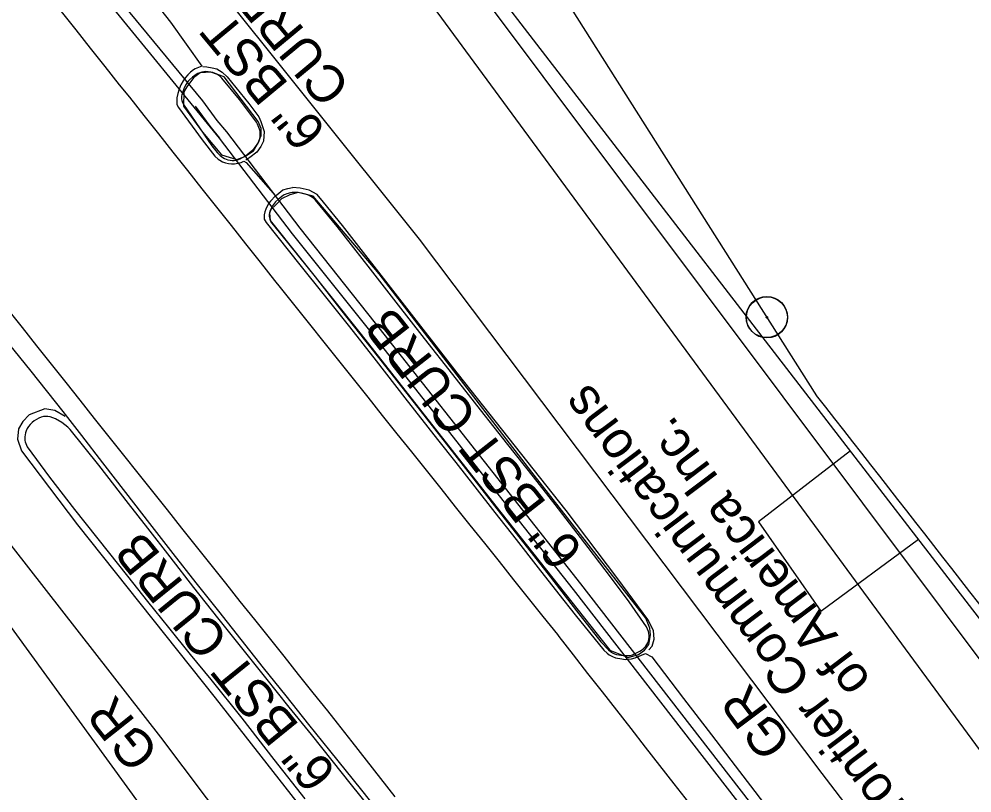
# Model space of a CAD drawing. Extents: x 472260 to 482161, y 489063 to 507124.
# Drawn here: x 474009.6 to 474111.5, y 505718.6 to 505801.3 of the extents above; entities that cross this region are included whole.
import ezdxf

# ---------------------------------------------------------------- set-up
doc = ezdxf.new("R2010")
doc.units = 0
for name, color, linetype in [('Exist Horizontal Alignment Point', 7, 'Continuous'), ('Exist Structure Minor Drop Inlet Cogo Comment', 7, 'Continuous'), ('Exist Structure Minor Drop Inlet Cogo Elevation', 7, 'Continuous'), ('Exist Structure Minor Pipes CMP 66 Inch Cogo Point CELL', 7, 'Continuous'), ('Exist Utilities Water Meter CELL', 7, 'Continuous'), ('Prop Drainage Structure Box Number Symbol CELL', 7, 'Continuous'), ('Prop Drainage Structure Catch Basin Convert From Junction Box Label', 7, 'Continuous'), ('Prop Drainage Structure Drop Inlet Grate 2 Narrow Slots and Sag Grates 840 24 CELL', 7, 'Continuous'), ('Prop Drainage Structure Junction Box with Manhole TB Label', 7, 'Continuous'), ('Prop Drainage Structure Pipe CSP 60in Label', 7, 'Continuous'), ('Prop Drainage Structure Pipe RCP 18in Class III', 7, 'Continuous'), ('Prop Drainage Structure Pipe Stub Out CELL', 7, 'Continuous'), ('Prop Drainage Structure Pipe Welded Steel 42in Label', 7, 'Continuous'), ('Prop Earthen Structure False Sump CELL', 7, 'Continuous'), ('Prop Earthen Structure False Sump Label', 7, 'Continuous'), ('Prop SS Fill Line', 7, 'Continuous')]:
    doc.layers.add(name, color=color, linetype=linetype)

msp = doc.modelspace()

# ---------------------------------------------------------------- linework, layer by layer
at = {"layer": 'Exist Horizontal Alignment Point'}
msp.add_lwpolyline([(474098.46, 505755.17), (474088.65, 505747.59), (474095.3, 505738.05), (474105.73, 505745.73)], dxfattribs=at)
at = {"layer": 'Exist Structure Minor Drop Inlet Cogo Comment'}
for centre, radius in [((474089.53, 505769.48), 2.2), ((474089.54, 505769.44), 2.2), ((474089.53, 505769.48), 0.0707), ((474089.54, 505769.44), 0.0707)]:
    msp.add_circle(centre, radius, dxfattribs=at)
at = {"layer": 'Exist Structure Minor Drop Inlet Cogo Elevation'}
msp.add_line((474019.92, 505879.38), (474094.85, 505761.07), dxfattribs=at)
for radius, end in [(9094.05, 38.70549), (9194.05, 38.079327)]:
    msp.add_arc((466857.69, 500090.63), radius, 37.455153, end, dxfattribs=at)
at = {"layer": 'Exist Structure Minor Pipes CMP 66 Inch Cogo Point CELL'}
msp.add_lwpolyline([(474278.58, 505374.8), (474242.99, 505435.07), (474225.31, 505460.98), (474207.4, 505482.48), (474179.47, 505519.77), (474165.39, 505540.76), (474155.52, 505555.18), (474150.72, 505562.5), (474129.42, 505592.08), (474109.73, 505619.28), (474092.34, 505642.57), (474066.77, 505672.84), (474039.3, 505705.23), (474024.73, 505724.57), (473994.86, 505762.88), (473960.5, 505802.78), (473941.72, 505822.58), (473927.58, 505838.59), (473921.44, 505846.02), (473887.79, 505882.78)], dxfattribs=at)
at = {"layer": 'Exist Utilities Water Meter CELL'}
for points in [[(474381.37, 505310.5), (474291.41, 505479.61), (474133.98, 505703.96), (474005.76, 505875.11), (474005.76, 505875.11)], [(474501.91, 504874.63), (474486.82, 505012.65), (474381.37, 505310.5), (474319.34, 505287.05), (474214.67, 505460.4), (474099.38, 505611.49), (473990.81, 505760.98)]]:
    msp.add_lwpolyline(points, dxfattribs=at)
at = {"layer": 'Prop Drainage Structure Box Number Symbol CELL'}
for points in [[(474033.16, 505792.74), (474031.27, 505795.02), (474031.04, 505795.23), (474030.8, 505795.41), (474030.66, 505795.49), (474030.49, 505795.56), (474030.29, 505795.62), (474030.05, 505795.67), (474029.8, 505795.71), (474029.57, 505795.72), (474029.34, 505795.7), (474029.12, 505795.66), (474028.91, 505795.6), (474028.71, 505795.51), (474028.51, 505795.4), (474028.12, 505795.11), (474027.8, 505794.83), (474027.68, 505794.69), (474027.56, 505794.54), (474027.45, 505794.37), (474027.25, 505793.97), (474027.09, 505793.57), (474026.99, 505793.24), (474026.97, 505793.09), (474026.96, 505792.93), (474026.97, 505792.78), (474027, 505792.62), (474027.05, 505792.43), (474027.16, 505792.2), (474030.21, 505787.79), (474030.77, 505787.08), (474031.08, 505786.76), (474031.38, 505786.52), (474031.54, 505786.43), (474031.72, 505786.35), (474031.92, 505786.29), (474032.15, 505786.25), (474032.38, 505786.23), (474032.59, 505786.23), (474032.77, 505786.24), (474032.93, 505786.28), (474033.22, 505786.39), (474033.49, 505786.52), (474033.8, 505786.72), (474034.57, 505787.36), (474034.71, 505787.5), (474035.07, 505787.98), (474035.21, 505788.21), (474035.26, 505788.32), (474035.31, 505788.43), (474035.33, 505788.55), (474035.37, 505788.78), (474035.38, 505789.02), (474035.37, 505789.25), (474035.35, 505789.36), (474035.3, 505789.57), (474035.08, 505790.1), (474034.96, 505790.33)], [(474060.68, 505748.99), (474062.78, 505746.3), (474066.4, 505741.66), (474069.18, 505738.08), (474071.8, 505734.77), (474072.61, 505733.9), (474072.83, 505733.72), (474073.04, 505733.58), (474073.25, 505733.48), (474073.46, 505733.41), (474073.91, 505733.33), (474074.39, 505733.28), (474074.65, 505733.28), (474074.91, 505733.31), (474075.18, 505733.38), (474075.46, 505733.49), (474075.95, 505733.74), (474076.15, 505733.87), (474076.32, 505734.01), (474076.47, 505734.15), (474076.6, 505734.3), (474076.71, 505734.47), (474076.81, 505734.65), (474076.88, 505734.83), (474076.93, 505735.03), (474076.96, 505735.23), (474076.96, 505735.43), (474076.93, 505735.65), (474076.87, 505735.87), (474076.78, 505736.11), (474076.66, 505736.37), (474074.8, 505739.04), (474072.92, 505741.57), (474070.44, 505744.84), (474066.91, 505749.42), (474064.57, 505752.4), (474061.85, 505755.85), (474058.92, 505759.57), (474055.95, 505763.35), (474052.94, 505767.19), (474049.9, 505771.08), (474047.15, 505774.6), (474043.59, 505779.16), (474041.29, 505781.98), (474041.12, 505782.14), (474040.95, 505782.27), (474040.78, 505782.38), (474040.59, 505782.48), (474040.41, 505782.56), (474040.21, 505782.63), (474039.8, 505782.73), (474039.4, 505782.78), (474039, 505782.8), (474038.8, 505782.78), (474038.6, 505782.75), (474038.21, 505782.65), (474038.05, 505782.59), (474037.92, 505782.53), (474037.83, 505782.47), (474037.33, 505782.08), (474037.02, 505781.81), (474036.9, 505781.66), (474036.7, 505781.38), (474036.54, 505781.08), (474036.41, 505780.79), (474036.37, 505780.66), (474036.35, 505780.54), (474036.34, 505780.44), (474036.34, 505780.26), (474036.36, 505780.09), (474036.4, 505779.93), (474036.46, 505779.76), (474036.49, 505779.67), (474036.54, 505779.59), (474036.6, 505779.5), (474037.55, 505778.36), (474041.24, 505773.77), (474044.11, 505770.12), (474047.87, 505765.34), (474051.82, 505760.3), (474055.27, 505755.9), (474058.22, 505752.13)]]:
    msp.add_lwpolyline(points, close=True, dxfattribs=at)
for points in [[(474027.18, 505792.03), (474029.19, 505789.26), (474031.24, 505786.81), (474032.88, 505786.31), (474033.71, 505786.63), (474034.64, 505787.26), (474035.13, 505788.05), (474035.48, 505788.9), (474035.47, 505789.63), (474035.16, 505790.37), (474031.51, 505795.16), (474030.11, 505795.66), (474028.95, 505795.58), (474028.25, 505795.04), (474027.51, 505794.1), (474027.2, 505793.57), (474027.18, 505792.03)], [(474046.91, 505717.26), (474045.14, 505719.48), (474043.06, 505722.07), (474040.85, 505724.83), (474038.48, 505727.77), (474035.98, 505730.89), (474033.41, 505734.1), (474030.85, 505737.33), (474028.29, 505740.57), (474025.75, 505743.84), (474023.37, 505746.9), (474021.3, 505749.56), (474018.13, 505753.64), (474015.06, 505757.46), (474014.79, 505757.72), (474014.5, 505757.97), (474014.18, 505758.2), (474013.5, 505758.59), (474013.19, 505758.72), (474012.91, 505758.81), (474012.67, 505758.86), (474012.44, 505758.86), (474012.2, 505758.83), (474011.95, 505758.77), (474011.7, 505758.67), (474011.45, 505758.54), (474011.22, 505758.39), (474010.99, 505758.21), (474010.78, 505758), (474010.6, 505757.78), (474010.45, 505757.56), (474010.34, 505757.33), (474010.27, 505757.1), (474010.23, 505756.87), (474010.2, 505756.66), (474010.2, 505756.46), (474010.22, 505756.29), (474010.26, 505756.12), (474010.31, 505755.95), (474010.38, 505755.78), (474010.46, 505755.61), (474012.85, 505752.36), (474015.51, 505748.92), (474019.1, 505744.36), (474021.17, 505741.76), (474023.33, 505739.07), (474025.57, 505736.29), (474027.9, 505733.41), (474030.1, 505730.71), (474033.4, 505726.59), (474036.84, 505722.18), (474040.14, 505717.98)]]:
    msp.add_lwpolyline(points, dxfattribs=at)
at = {"layer": 'Prop Drainage Structure Catch Basin Convert From Junction Box Label'}
for p, q in [((474029.23, 505792.61), (474001.21, 505826.61)), ((474031.03, 505788.62), (474000.43, 505825.99)), ((474038.84, 505778.37), (474031.03, 505788.62)), ((474039.63, 505778.98), (474031.79, 505789.27)), ((474097.1, 505705.53), (474069.66, 505740.97)), ((474096.31, 505704.92), (474068.87, 505740.36))]:
    msp.add_line(p, q, dxfattribs=at)
for points in [[(474028.42, 505792.02), (474029.98, 505789.88), (474031.03, 505788.62)], [(474031.79, 505789.27), (474030.76, 505790.49), (474029.23, 505792.61)], [(474068.87, 505740.36), (474061.34, 505749.87), (474046.93, 505768.22), (474038.84, 505778.37)], [(474069.66, 505740.97), (474062.13, 505750.49), (474047.71, 505768.84), (474039.63, 505778.98)]]:
    msp.add_lwpolyline(points, dxfattribs=at)
at = {"layer": 'Prop Drainage Structure Drop Inlet Grate 2 Narrow Slots and Sag Grates 840 24 CELL'}
for points in [[(474081.18, 505717.59), (474079.64, 505719.56), (474078.11, 505721.53), (474076.57, 505723.5), (474075.03, 505725.47), (474073.49, 505727.44), (474071.95, 505729.41), (474070.41, 505731.38), (474068.87, 505733.35), (474067.33, 505735.32), (474067.18, 505735.52), (474065.62, 505737.47), (474064.06, 505739.43), (474062.5, 505741.38), (474060.94, 505743.33), (474059.38, 505745.29), (474057.82, 505747.24), (474056.26, 505749.19), (474054.7, 505751.15), (474053.14, 505753.1), (474051.58, 505755.05), (474050.02, 505757.01), (474048.46, 505758.96), (474046.9, 505760.92), (474045.34, 505762.87), (474043.78, 505764.82), (474042.22, 505766.78), (474040.66, 505768.73), (474039.1, 505770.68), (474037.54, 505772.64), (474036.95, 505773.38), (474035.4, 505775.34), (474033.84, 505777.3), (474032.29, 505779.25), (474030.74, 505781.21), (474029.18, 505783.17), (474027.63, 505785.13), (474026.08, 505787.09), (474024.52, 505789.05), (474022.97, 505791.01), (474021.42, 505792.97), (474020.34, 505794.32), (474018.79, 505796.28), (474017.23, 505798.23), (474015.68, 505800.19), (474014.12, 505802.15)], [(474008.37, 505770.31), (474009.92, 505768.35), (474011.47, 505766.39), (474013.02, 505764.43), (474014.58, 505762.47), (474016.07, 505760.59), (474017.62, 505758.63), (474019.18, 505756.68), (474020.74, 505754.72), (474022.3, 505752.77), (474023.86, 505750.81), (474025.42, 505748.86), (474026.97, 505746.9), (474028.53, 505744.95), (474030.09, 505742.99), (474031.65, 505741.04), (474033.21, 505739.08), (474034.76, 505737.13), (474036.32, 505735.17), (474037.88, 505733.22), (474039.44, 505731.26), (474041, 505729.31), (474042.56, 505727.36), (474043.61, 505726.04), (474045.15, 505724.07), (474046.69, 505722.1), (474048.23, 505720.13), (474049.77, 505718.17)]]:
    msp.add_lwpolyline(points, dxfattribs=at)
at = {"layer": 'Prop Drainage Structure Junction Box with Manhole TB Label'}
msp.add_lwpolyline([(474381.02, 505310.5), (474291.37, 505479.61), (474026.4, 505840.1)], dxfattribs=at)
at = {"layer": 'Prop Drainage Structure Pipe CSP 60in Label'}
msp.add_lwpolyline([(474392.1, 505245.46), (474380.86, 505276.18), (474354.94, 505340.11), (474327.71, 505395.86), (474296.04, 505455.14), (474273.37, 505478.89), (474253.65, 505500.46), (474222.08, 505550.73), (474187.17, 505599.98), (474145.38, 505654.12), (474117.51, 505691.82), (474095.45, 505720.67), (474052.39, 505777.8), (474029.11, 505806.95), (473993.12, 505857.26), (473950.19, 505912.29)], dxfattribs=at)
at = {"layer": 'Prop Drainage Structure Pipe RCP 18in Class III'}
for points in [[(474029.25, 505796.27), (474029.67, 505796.23), (474030.25, 505796.14), (474030.75, 505796.02), (474031.32, 505795.66), (474031.85, 505795.17), (474034.17, 505792.3), (474035.21, 505790.87), (474035.45, 505790.38), (474035.8, 505789.3), (474035.74, 505788.29), (474035.43, 505787.7), (474035, 505787.11), (474034.26, 505786.52), (474033.82, 505786.26)], [(474036.43, 505779.79), (474046.15, 505767.6), (474060.56, 505749.25), (474072.73, 505733.88), (474074.69, 505733.08), (474075.82, 505733.39), (474076.47, 505733.85), (474076.92, 505734.47), (474077.11, 505735.51), (474077.03, 505736.2), (474076.59, 505737.3), (474064.41, 505752.91), (474048.09, 505774.09), (474041.03, 505782.4), (474039.43, 505782.78), (474038.55, 505782.53), (474037.64, 505782.11), (474037.04, 505781.49), (474036.49, 505780.96), (474036.37, 505780.59), (474036.43, 505779.79)], [(474037.05, 505782.48), (474037.14, 505782.56), (474037.8, 505783.07), (474038.32, 505783.24), (474038.83, 505783.32)], [(474077.48, 505735.05), (474077.42, 505735.98), (474076.81, 505737.15), (474073.61, 505741.5), (474068.07, 505748.79), (474056.41, 505763.53), (474044.17, 505779.25), (474042.15, 505781.77), (474041.45, 505782.57), (474040.61, 505783.06), (474039.66, 505783.27), (474038.83, 505783.32)], [(474014.51, 505758.85), (474013.4, 505759.5), (474012.35, 505759.68), (474010.66, 505759.03), (474010.01, 505758.31), (474009.52, 505757.51), (474009.44, 505756.42), (474009.86, 505755.18), (474015.85, 505747.27), (474030.57, 505728.76), (474039.3, 505717.6), (474043.29, 505712.6), (474044.37, 505711.65), (474045.72, 505710.99), (474047.14, 505710.82)], [(474076.92, 505733.9), (474077.27, 505734.28), (474077.48, 505735.05)]]:
    msp.add_lwpolyline(points, dxfattribs=at)
at = {"layer": 'Prop Drainage Structure Pipe Stub Out CELL'}
for points in [[(474023.11, 505804.43), (474025.78, 505800.99), (474029.12, 505796.29), (474028.59, 505796.1), (474028.42, 505796.02), (474028.25, 505795.92), (474027.92, 505795.66), (474027.62, 505795.38), (474027.37, 505795.09), (474027.13, 505794.73), (474026.89, 505794.3), (474026.7, 505793.84), (474026.55, 505793.37), (474026.46, 505792.91), (474026.44, 505792.5), (474026.46, 505792.21), (474026.62, 505791.89), (474029.15, 505788.42), (474030.52, 505786.69), (474030.87, 505786.37), (474031.04, 505786.25), (474031.35, 505786.09), (474031.66, 505785.97), (474031.98, 505785.9), (474032.31, 505785.86), (474032.64, 505785.86), (474032.99, 505785.92), (474033.34, 505786.02), (474033.61, 505786.14), (474033.87, 505786.01), (474037, 505782.43), (474036.46, 505781.86), (474036.29, 505781.65), (474036.1, 505781.33), (474035.97, 505781.03), (474035.85, 505780.72), (474035.79, 505780.42), (474035.78, 505780.15), (474035.81, 505779.93), (474036.02, 505779.58), (474039.62, 505775.05), (474042.2, 505771.82), (474044.9, 505768.43), (474047.76, 505764.78), (474050.84, 505760.84), (474054.34, 505756.37), (474056.27, 505753.91), (474058.31, 505751.32), (474060.46, 505748.57), (474062.73, 505745.69), (474065.1, 505742.66), (474067.31, 505739.86), (474069.05, 505737.65), (474072.11, 505733.86), (474072.45, 505733.53), (474072.67, 505733.35), (474073.02, 505733.18), (474073.35, 505733.06), (474074.02, 505732.92), (474074.37, 505732.88), (474074.72, 505732.89), (474075.08, 505732.93), (474075.44, 505733.03), (474076.56, 505733.52), (474077.22, 505733.16), (474080.64, 505728.7), (474083.62, 505724.81), (474086.16, 505721.49), (474088.26, 505718.74), (474089.96, 505716.52)], [(474049.95, 505714.22), (474046.24, 505718.88), (474042.82, 505723.13), (474040.58, 505725.93), (474038.16, 505728.97), (474035.74, 505731.99), (474033.34, 505735.01), (474030.94, 505738.02), (474028.52, 505741.06), (474026.06, 505744.19), (474023.56, 505747.41), (474021.01, 505750.71), (474018.55, 505753.9), (474016.31, 505756.8), (474014.29, 505759.39), (474010.9, 505763.69), (474007.36, 505768.01)]]:
    msp.add_lwpolyline(points, dxfattribs=at)
at = {"layer": 'Prop SS Fill Line'}
msp.add_lwpolyline([(474369.24, 505402.25), (474338.09, 505448.95), (474339.84, 505449.89), (474323.28, 505473.66), (474314.66, 505468.32), (474294.33, 505500.28), (474283.39, 505493.14), (474208.69, 505610.55), (474209.41, 505610.93), (474118.15, 505739.6), (474113.82, 505735.23), (474052.35, 505815.03), (474060.71, 505821.02), (474047.42, 505839.5), (474043.83, 505836.91), (474028.96, 505858.42), (474207.92, 505980.95)], dxfattribs=at)

# ---------------------------------------------------------------- texts
at = {"layer": 'Prop Drainage Structure Pipe Welded Steel 42in Label'}
for s, p in [('Frontier Communications', (474106.44, 505714.86)), ('of America Inc.', (474100.8, 505730.66))]:
    msp.add_text(s, height=4, rotation=127.0033, dxfattribs=at).set_placement(p)
at = {"layer": 'Prop Earthen Structure False Sump CELL'}
for s, rotation, p in [('CURB', 129.6527, (474045.17, 505794.17)), ('6" BST', 129.6527, (474042.58, 505789.45)), ('6" BST CURB', 128.1775, (474070.03, 505744.55)), ('6" BST CURB', 129.0451, (474043.66, 505720.85))]:
    msp.add_text(s, height=4, rotation=rotation, dxfattribs=at).set_placement(p)
at = {"layer": 'Prop Earthen Structure False Sump Label'}
for rotation, p in [(126.8592, (474092.35, 505724.11)), (128.4838, (474024.72, 505723))]:
    msp.add_text('GR', height=4, rotation=rotation, dxfattribs=at).set_placement(p)

doc.saveas('drawing.dxf')
